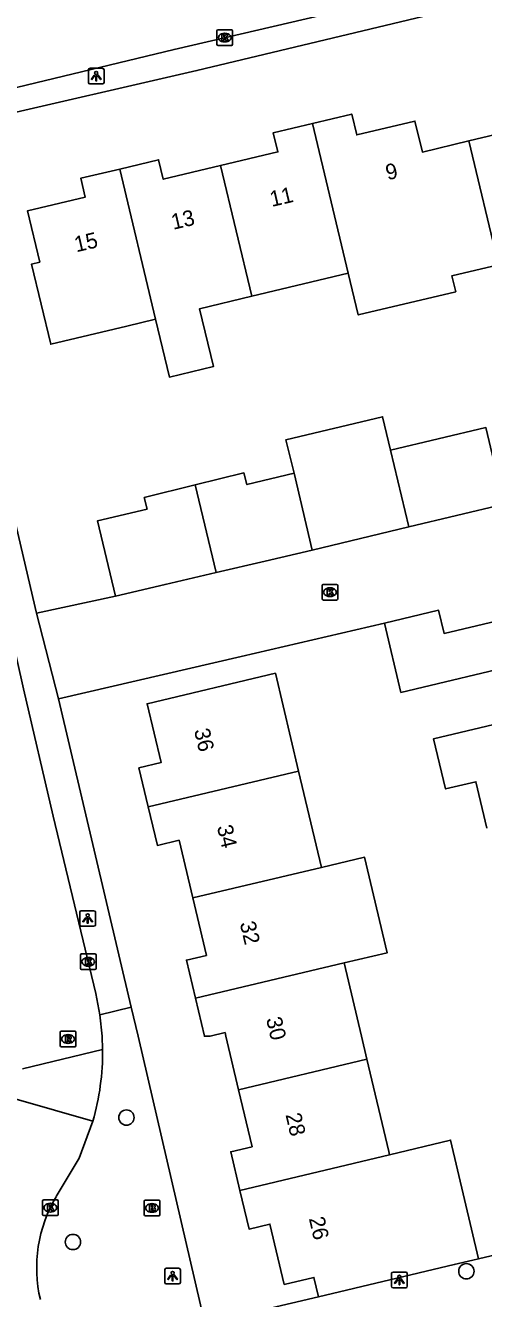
# Model space of a CAD drawing. Extents: x 158461 to 159795, y 387220 to 388672.
# Drawn here: x 159225.8 to 159255.1, y 388483.2 to 388564.6 of the extents above; entities that cross this region are included whole.
import ezdxf

# ---------------------------------------------------------------- set-up
doc = ezdxf.new("R2010")
doc.units = 0
for name, color, linetype in [('IMGEO_Boom', 7, 'Continuous'), ('IMGEO_Brandkraan', 7, 'Continuous'), ('IMGEO_Kolk', 7, 'Continuous'), ('IMGEO_Lichtpunt', 7, 'Continuous'), ('IMGEO_Muur', 7, 'Continuous'), ('IMGEO_Pand', 7, 'Continuous'), ('IMGEO_Pand_nummerreeks', 7, 'Continuous'), ('IMGEO_Rijbaan_lokaal_open', 7, 'Continuous'), ('IMGEO_Rioolput', 7, 'Continuous'), ('IMGEO_Voetpad_open', 7, 'Continuous')]:
    doc.layers.add(name, color=color, linetype=linetype)

msp = doc.modelspace()

# ---------------------------------------------------------------- linework, layer by layer
at = {"layer": 'IMGEO_Boom'}
for centre in [(159232.268, 388494.802), (159228.856, 388486.855), (159253.967, 388484.984)]:
    msp.add_circle(centre, 0.489, dxfattribs=at)
at = {"layer": 'IMGEO_Brandkraan'}
for p, q in [((159233.403, 388488.605), (159233.403, 388489.457)), ((159233.478, 388489.531), (159234.33, 388489.531)), ((159234.404, 388489.457), (159234.404, 388488.605)), ((159233.914, 388488.751), (159233.889, 388488.751)), ((159233.891, 388489.311), (159233.916, 388489.311)), ((159234.33, 388488.531), (159233.478, 388488.531))]:
    msp.add_line(p, q, dxfattribs=at)
for points in [[(159233.403, 388488.605), (159233.403, 388489.457)], [(159233.478, 388489.531), (159234.33, 388489.531)], [(159234.404, 388489.457), (159234.404, 388488.605)], [(159233.751, 388489.231), (159233.751, 388488.831), (159233.964, 388488.831)], [(159233.982, 388489.231), (159233.751, 388489.231)], [(159233.93, 388489.15), (159233.876, 388489.15), (159233.876, 388489.074)], [(159233.876, 388489.074), (159233.929, 388489.074)], [(159233.938, 388488.998), (159233.876, 388488.998), (159233.876, 388488.917)], [(159233.876, 388488.917), (159233.938, 388488.917)], [(159234.33, 388488.531), (159233.478, 388488.531)]]:
    msp.add_lwpolyline(points, dxfattribs=at)
for centre, radius, start, end in [((159233.48, 388489.455), 0.0765, 91.55205, 178.44795), ((159233.48, 388489.455), 0.0765, 91.55205, 178.44795), ((159234.328, 388489.455), 0.0765, 1.55205, 88.44795), ((159234.328, 388489.455), 0.0765, 1.55205, 88.44795), ((159233.48, 388488.607), 0.0765, 181.55205, 268.44795), ((159233.48, 388488.607), 0.0765, 181.55205, 268.44795), ((159233.931, 388489.112), 0.0379, 267.82845, 90.93552), ((159233.939, 388488.957), 0.0404, 269.87594, 90.50774), ((159233.97, 388489.082), 0.251, 268.66757, 293.53466), ((159233.986, 388489.086), 0.145, 59.4692, 91.53667), ((159234.011, 388489.133), 0.0922, 285.51372, 58.15012), ((159234.016, 388488.941), 0.105, 301.31148, 78.98903), ((159234.328, 388488.607), 0.0765, 271.55205, 358.44795), ((159234.328, 388488.607), 0.0765, 271.55205, 358.44795)]:
    msp.add_arc(centre, radius, start, end, dxfattribs=at)
for centre, major_axis, ratio, start_param, end_param in [((159233.89, 388489.031), (-0.387, 0.002), 0.722429, 4.712389, 7.853982), ((159233.915, 388489.031), (-0.39, 0.002), 0.717154, 1.570796, 4.712389)]:
    msp.add_ellipse(centre, major_axis=major_axis, ratio=ratio, start_param=start_param, end_param=end_param, dxfattribs=at)
at = {"layer": 'IMGEO_Kolk'}
for p, q in [((159238.046, 388563.356), (159238.046, 388564.208)), ((159238.121, 388564.282), (159238.973, 388564.282)), ((159239.047, 388564.208), (159239.047, 388563.356)), ((159238.557, 388563.502), (159238.532, 388563.502)), ((159238.534, 388564.062), (159238.559, 388564.062)), ((159238.973, 388563.282), (159238.121, 388563.282)), ((159244.759, 388527.934), (159244.759, 388528.786)), ((159244.834, 388528.86), (159245.686, 388528.86)), ((159245.247, 388528.64), (159245.272, 388528.64)), ((159245.76, 388528.786), (159245.76, 388527.934)), ((159245.686, 388527.86), (159244.834, 388527.86)), ((159245.27, 388528.08), (159245.245, 388528.08)), ((159229.331, 388504.325), (159229.331, 388505.177)), ((159229.406, 388505.251), (159230.258, 388505.251)), ((159229.819, 388505.031), (159229.844, 388505.031)), ((159230.332, 388505.177), (159230.332, 388504.325)), ((159230.258, 388504.251), (159229.406, 388504.251)), ((159229.842, 388504.471), (159229.817, 388504.471)), ((159226.913, 388488.622), (159226.913, 388489.474)), ((159226.988, 388489.548), (159227.84, 388489.548)), ((159227.914, 388489.474), (159227.914, 388488.622)), ((159227.424, 388488.768), (159227.399, 388488.768)), ((159227.401, 388489.328), (159227.426, 388489.328)), ((159227.84, 388488.548), (159226.988, 388488.548))]:
    msp.add_line(p, q, dxfattribs=at)
for points in [[(159238.046, 388563.356), (159238.046, 388564.208)], [(159238.121, 388564.282), (159238.973, 388564.282)], [(159239.047, 388564.208), (159239.047, 388563.356)], [(159238.367, 388563.982), (159238.49, 388563.982), (159238.49, 388563.831), (159238.62, 388563.982), (159238.784, 388563.982), (159238.638, 388563.831), (159238.791, 388563.582), (159238.639, 388563.582), (159238.554, 388563.746), (159238.49, 388563.679), (159238.49, 388563.582), (159238.367, 388563.582), (159238.367, 388563.982)], [(159238.973, 388563.282), (159238.121, 388563.282)], [(159244.759, 388527.934), (159244.759, 388528.786)], [(159244.834, 388528.86), (159245.686, 388528.86)], [(159245.08, 388528.56), (159245.203, 388528.56), (159245.203, 388528.409), (159245.333, 388528.56), (159245.497, 388528.56), (159245.351, 388528.409), (159245.504, 388528.16), (159245.352, 388528.16), (159245.267, 388528.324), (159245.203, 388528.257), (159245.203, 388528.16), (159245.08, 388528.16), (159245.08, 388528.56)], [(159245.76, 388528.786), (159245.76, 388527.934)], [(159245.686, 388527.86), (159244.834, 388527.86)], [(159229.331, 388504.325), (159229.331, 388505.177)], [(159229.406, 388505.251), (159230.258, 388505.251)], [(159229.652, 388504.951), (159229.775, 388504.951), (159229.775, 388504.8), (159229.905, 388504.951), (159230.069, 388504.951), (159229.923, 388504.8), (159230.076, 388504.551), (159229.924, 388504.551), (159229.839, 388504.715), (159229.775, 388504.648), (159229.775, 388504.551), (159229.652, 388504.551), (159229.652, 388504.951)], [(159230.332, 388505.177), (159230.332, 388504.325)], [(159230.258, 388504.251), (159229.406, 388504.251)], [(159226.913, 388488.622), (159226.913, 388489.474)], [(159226.988, 388489.548), (159227.84, 388489.548)], [(159227.914, 388489.474), (159227.914, 388488.622)], [(159227.234, 388489.248), (159227.357, 388489.248), (159227.357, 388489.097), (159227.487, 388489.248), (159227.651, 388489.248), (159227.505, 388489.097), (159227.658, 388488.848), (159227.506, 388488.848), (159227.421, 388489.012), (159227.357, 388488.945), (159227.357, 388488.848), (159227.234, 388488.848), (159227.234, 388489.248)], [(159227.84, 388488.548), (159226.988, 388488.548)]]:
    msp.add_lwpolyline(points, dxfattribs=at)
for centre, start, end in [((159238.123, 388564.206), 91.55205, 178.44795), ((159238.123, 388564.206), 91.55205, 178.44795), ((159238.971, 388564.206), 1.55205, 88.44795), ((159238.971, 388564.206), 1.55205, 88.44795), ((159238.123, 388563.358), 181.55205, 268.44795), ((159238.123, 388563.358), 181.55205, 268.44795), ((159238.971, 388563.358), 271.55205, 358.44795), ((159238.971, 388563.358), 271.55205, 358.44795), ((159244.836, 388528.784), 91.55205, 178.44795), ((159244.836, 388528.784), 91.55205, 178.44795), ((159245.684, 388528.784), 1.55205, 88.44795), ((159245.684, 388528.784), 1.55205, 88.44795), ((159244.836, 388527.936), 181.55205, 268.44795), ((159244.836, 388527.936), 181.55205, 268.44795), ((159245.684, 388527.936), 271.55205, 358.44795), ((159245.684, 388527.936), 271.55205, 358.44795), ((159229.408, 388505.175), 91.55205, 178.44795), ((159229.408, 388505.175), 91.55205, 178.44795), ((159230.256, 388505.175), 1.55205, 88.44795), ((159230.256, 388505.175), 1.55205, 88.44795), ((159229.408, 388504.327), 181.55205, 268.44795), ((159229.408, 388504.327), 181.55205, 268.44795), ((159230.256, 388504.327), 271.55205, 358.44795), ((159230.256, 388504.327), 271.55205, 358.44795), ((159226.99, 388489.472), 91.55205, 178.44795), ((159226.99, 388489.472), 91.55205, 178.44795), ((159227.838, 388489.472), 1.55205, 88.44795), ((159227.838, 388489.472), 1.55205, 88.44795), ((159226.99, 388488.624), 181.55205, 268.44795), ((159226.99, 388488.624), 181.55205, 268.44795), ((159227.838, 388488.624), 271.55205, 358.44795), ((159227.838, 388488.624), 271.55205, 358.44795)]:
    msp.add_arc(centre, 0.0765, start, end, dxfattribs=at)
for centre, major_axis, ratio, start_param, end_param in [((159238.533, 388563.782), (-0.387, 0.002), 0.722429, 4.712389, 7.853982), ((159238.558, 388563.782), (-0.39, 0.002), 0.717154, 1.570796, 4.712389), ((159245.246, 388528.36), (-0.387, 0.002), 0.722429, 4.712389, 7.853982), ((159245.271, 388528.36), (-0.39, 0.002), 0.717154, 1.570796, 4.712389), ((159229.818, 388504.751), (-0.387, 0.002), 0.722429, 4.712389, 7.853982), ((159229.843, 388504.751), (-0.39, 0.002), 0.717154, 1.570796, 4.712389), ((159227.4, 388489.048), (-0.387, 0.002), 0.722429, 4.712389, 7.853982), ((159227.425, 388489.048), (-0.39, 0.002), 0.717154, 1.570796, 4.712389)]:
    msp.add_ellipse(centre, major_axis=major_axis, ratio=ratio, start_param=start_param, end_param=end_param, dxfattribs=at)
at = {"layer": 'IMGEO_Lichtpunt'}
for p, q in [((159230.744, 388561.819), (159229.936, 388561.819)), ((159230.744, 388561.819), (159229.936, 388561.819)), ((159229.842, 388561.724), (159229.842, 388560.917)), ((159229.842, 388561.724), (159229.842, 388560.917)), ((159230.838, 388560.917), (159230.838, 388561.724)), ((159230.838, 388560.917), (159230.838, 388561.724)), ((159229.936, 388560.823), (159230.744, 388560.823)), ((159229.936, 388560.823), (159230.744, 388560.823)), ((159229.296, 388507.922), (159229.296, 388507.115)), ((159229.296, 388507.922), (159229.296, 388507.115)), ((159230.198, 388508.017), (159229.39, 388508.017)), ((159230.198, 388508.017), (159229.39, 388508.017)), ((159230.292, 388507.115), (159230.292, 388507.922)), ((159230.292, 388507.115), (159230.292, 388507.922)), ((159229.39, 388507.021), (159230.198, 388507.021)), ((159229.39, 388507.021), (159230.198, 388507.021)), ((159234.718, 388485.08), (159234.718, 388484.273)), ((159234.718, 388485.08), (159234.718, 388484.273)), ((159235.62, 388485.175), (159234.812, 388485.175)), ((159235.62, 388485.175), (159234.812, 388485.175)), ((159235.714, 388484.273), (159235.714, 388485.08)), ((159235.714, 388484.273), (159235.714, 388485.08)), ((159249.193, 388484.833), (159249.193, 388484.026)), ((159249.193, 388484.833), (159249.193, 388484.026)), ((159250.095, 388484.928), (159249.287, 388484.928)), ((159250.095, 388484.928), (159249.287, 388484.928)), ((159250.189, 388484.026), (159250.189, 388484.833)), ((159250.189, 388484.026), (159250.189, 388484.833)), ((159234.812, 388484.179), (159235.62, 388484.179)), ((159234.812, 388484.179), (159235.62, 388484.179)), ((159249.287, 388483.932), (159250.095, 388483.932)), ((159249.287, 388483.932), (159250.095, 388483.932))]:
    msp.add_line(p, q, dxfattribs=at)
for points in [[(159230.216, 388561.388), (159230.255, 388561.36), (159230.067, 388561.098), (159230.029, 388561.125), (159230.216, 388561.388)], [(159230.318, 388561.34), (159230.365, 388561.34), (159230.365, 388561.018), (159230.318, 388561.018), (159230.318, 388561.34)], [(159230.428, 388561.36), (159230.466, 388561.387), (159230.653, 388561.125), (159230.614, 388561.097), (159230.428, 388561.36)], [(159229.67, 388507.586), (159229.709, 388507.558), (159229.521, 388507.296), (159229.483, 388507.323), (159229.67, 388507.586)], [(159229.772, 388507.538), (159229.819, 388507.538), (159229.819, 388507.216), (159229.772, 388507.216), (159229.772, 388507.538)], [(159229.882, 388507.558), (159229.92, 388507.585), (159230.107, 388507.323), (159230.068, 388507.295), (159229.882, 388507.558)], [(159235.092, 388484.744), (159235.131, 388484.716), (159234.943, 388484.454), (159234.905, 388484.481), (159235.092, 388484.744)], [(159235.194, 388484.696), (159235.241, 388484.696), (159235.241, 388484.374), (159235.194, 388484.374), (159235.194, 388484.696)], [(159235.304, 388484.716), (159235.342, 388484.743), (159235.529, 388484.481), (159235.49, 388484.453), (159235.304, 388484.716)], [(159249.567, 388484.497), (159249.606, 388484.469), (159249.418, 388484.207), (159249.38, 388484.234), (159249.567, 388484.497)], [(159249.669, 388484.449), (159249.716, 388484.449), (159249.716, 388484.127), (159249.669, 388484.127), (159249.669, 388484.449)], [(159249.779, 388484.469), (159249.817, 388484.496), (159250.004, 388484.234), (159249.965, 388484.206), (159249.779, 388484.469)]]:
    msp.add_lwpolyline(points, dxfattribs=at)
for centre in [(159230.341, 388561.522), (159229.795, 388507.72), (159235.217, 388484.878), (159249.692, 388484.631)]:
    msp.add_circle(centre, 0.0994, dxfattribs=at)
for centre, start, end in [((159229.936, 388561.724), 90, 180), ((159229.936, 388561.724), 90, 180), ((159230.744, 388561.724), 0, 90), ((159230.744, 388561.724), 0, 90), ((159229.936, 388560.917), 180, 270), ((159229.936, 388560.917), 180, 270), ((159230.744, 388560.917), 270, 0), ((159230.744, 388560.917), 270, 360), ((159229.39, 388507.922), 90, 180), ((159229.39, 388507.922), 90, 180), ((159230.198, 388507.922), 0, 90), ((159230.198, 388507.922), 0, 90), ((159229.39, 388507.115), 180, 270), ((159229.39, 388507.115), 180, 270), ((159230.198, 388507.115), 270, 0), ((159230.198, 388507.115), 270, 360), ((159234.812, 388485.08), 90, 180), ((159234.812, 388485.08), 90, 180), ((159235.62, 388485.08), 0, 90), ((159235.62, 388485.08), 0, 90), ((159249.287, 388484.833), 90, 180), ((159249.287, 388484.833), 90, 180), ((159250.095, 388484.833), 0, 90), ((159250.095, 388484.833), 0, 90), ((159234.812, 388484.273), 180, 270), ((159234.812, 388484.273), 180, 270), ((159235.62, 388484.273), 270, 0), ((159235.62, 388484.273), 270, 360), ((159249.287, 388484.026), 180, 270), ((159249.287, 388484.026), 180, 270), ((159250.095, 388484.026), 270, 0), ((159250.095, 388484.026), 270, 360)]:
    msp.add_arc(centre, 0.0946, start, end, dxfattribs=at)
at = {"layer": 'IMGEO_Muur'}
for points in [[(159248.746, 388526.384), (159239.59, 388524.258)], [(159254.751, 388485.782), (159266.177, 388488.489), (159265.811, 388490.006)]]:
    msp.add_lwpolyline(points, dxfattribs=at)
at = {"layer": 'IMGEO_Pand'}
for points in [[(159254.128, 388557.18), (159260.935, 388558.814), (159260.618, 388560.137), (159263.078, 388560.727)], [(159244.15, 388558.297), (159246.654, 388558.895), (159246.971, 388557.564), (159250.689, 388558.452), (159251.163, 388556.468), (159254.128, 388557.18)], [(159238.278, 388555.604), (159241.935, 388556.477), (159241.643, 388557.699), (159244.15, 388558.297)], [(159246.432, 388548.733), (159244.15, 388558.297)], [(159254.128, 388557.18), (159256.013, 388549.278)], [(159234.127, 388545.797), (159232.302, 388545.361), (159227.438, 388544.2), (159226.216, 388549.318), (159226.733, 388549.441), (159225.952, 388552.711), (159229.643, 388553.592), (159229.356, 388554.794), (159231.838, 388555.386)], [(159231.838, 388555.386), (159234.321, 388555.978), (159234.618, 388554.731), (159238.278, 388555.604)], [(159234.127, 388545.797), (159231.838, 388555.386)], [(159238.278, 388555.604), (159240.268, 388547.262)], [(159256.013, 388549.278), (159253.047, 388548.571), (159253.291, 388547.551), (159247.068, 388546.065), (159246.432, 388548.733)], [(159246.432, 388548.733), (159240.268, 388547.262)], [(159240.268, 388547.262), (159236.937, 388546.467), (159237.82, 388542.767), (159235.01, 388542.096), (159234.127, 388545.797)], [(159242.966, 388535.951), (159242.453, 388538.1), (159248.619, 388539.57), (159249.131, 388537.422)], [(159249.131, 388537.422), (159255.216, 388538.874), (159256.349, 388534.12)], [(159250.299, 388532.525), (159249.131, 388537.422)], [(159236.655, 388535.207), (159239.772, 388535.976), (159239.956, 388535.233), (159242.966, 388535.951)], [(159244.134, 388531.054), (159242.966, 388535.951)], [(159231.565, 388528.098), (159230.417, 388532.907), (159233.587, 388533.664), (159233.404, 388534.406), (159236.655, 388535.207)], [(159237.991, 388529.61), (159236.655, 388535.207)], [(159256.349, 388534.12), (159256.383, 388533.977), (159250.299, 388532.525)], [(159244.134, 388531.054), (159250.299, 388532.525)], [(159237.991, 388529.61), (159241.124, 388530.336), (159244.134, 388531.054)], [(159231.565, 388528.098), (159234.735, 388528.855), (159237.991, 388529.61)], [(159248.746, 388526.384), (159252.199, 388527.203), (159252.549, 388525.727), (159257.116, 388526.81), (159257.816, 388523.862)], [(159257.816, 388523.862), (159249.795, 388521.96), (159248.746, 388526.384)], [(159233.655, 388514.66), (159233.068, 388517.136), (159234.479, 388517.471), (159233.586, 388521.239), (159241.775, 388523.181), (159243.257, 388516.93)], [(159255.278, 388513.279), (159254.573, 388516.25), (159252.638, 388515.791), (159251.878, 388518.997), (159258.678, 388520.61)], [(159233.655, 388514.66), (159243.257, 388516.93)], [(159243.257, 388516.93), (159244.716, 388510.781)], [(159236.5, 388508.838), (159235.628, 388512.516), (159234.242, 388512.187), (159233.655, 388514.66)], [(159244.716, 388510.781), (159247.473, 388511.433), (159248.917, 388505.327), (159246.164, 388504.676)], [(159244.716, 388510.781), (159236.5, 388508.838)], [(159236.67, 388502.43), (159236.093, 388504.859), (159237.372, 388505.162), (159236.5, 388508.838)], [(159236.67, 388502.43), (159246.164, 388504.676)], [(159246.164, 388504.676), (159247.273, 388500), (159247.62, 388498.534)], [(159239.431, 388496.585), (159238.621, 388500), (159238.566, 388500.228), (159237.612, 388500.002), (159237.247, 388500), (159236.67, 388502.43)], [(159247.62, 388498.534), (159239.431, 388496.585)], [(159247.62, 388498.534), (159249.016, 388492.646), (159249.068, 388492.413)], [(159239.515, 388490.149), (159238.93, 388492.615), (159240.295, 388492.939), (159239.431, 388496.585)], [(159249.068, 388492.413), (159252.958, 388493.362), (159254.751, 388485.782)], [(159239.515, 388490.149), (159249.068, 388492.413)], [(159244.532, 388483.362), (159244.239, 388484.598), (159242.341, 388484.148), (159241.428, 388487.995), (159240.1, 388487.68), (159239.515, 388490.149)], [(159254.751, 388485.782), (159254.371, 388485.692), (159253.199, 388485.414), (159244.532, 388483.362)]]:
    msp.add_lwpolyline(points, dxfattribs=at)
at = {"layer": 'IMGEO_Rijbaan_lokaal_open'}
for points in [[(159222.314, 388559.898), (159235.308, 388563.025), (159250.068, 388566.478), (159251.318, 388566.781)], [(159230.579, 388501.37), (159230.322, 388502.724), (159227.591, 388514.053), (159225.693, 388522.19), (159223.692, 388531.036), (159223.478, 388531.915)], [(159226.519, 388527.01), (159231.565, 388528.098)], [(159227.925, 388521.55), (159226.519, 388527.01)], [(159248.746, 388526.384), (159239.59, 388524.258), (159227.925, 388521.55)], [(159230.749, 388499.15), (159230.72, 388500), (159230.579, 388501.37)], [(159225.642, 388497.907), (159230.749, 388499.15)], [(159230.131, 388494.569), (159225.237, 388495.98)], [(159230.131, 388494.569), (159229.259, 388492.207), (159227.793, 388489.751)]]:
    msp.add_lwpolyline(points, dxfattribs=at)
for centre, radius, start, end in [((159214.324, 388499.034), 16.426, 344.228, 0.40579), ((159235.4, 388485.208), 8.86, 149.15564, 193.25906)]:
    msp.add_arc(centre, radius, start, end, dxfattribs=at)
at = {"layer": 'IMGEO_Rioolput'}
for p, q in [((159228.042, 388499.398), (159228.042, 388500.25)), ((159228.117, 388500.324), (159228.969, 388500.324)), ((159228.53, 388500.104), (159228.555, 388500.104)), ((159229.043, 388500.25), (159229.043, 388499.398)), ((159228.969, 388499.324), (159228.117, 388499.324)), ((159228.553, 388499.544), (159228.528, 388499.544))]:
    msp.add_line(p, q, dxfattribs=at)
for points in [[(159228.042, 388499.398), (159228.042, 388500.25)], [(159228.117, 388500.324), (159228.969, 388500.324)], [(159228.631, 388500.022), (159228.379, 388500.024), (159228.379, 388499.624)], [(159229.043, 388500.25), (159229.043, 388499.398)], [(159228.969, 388499.324), (159228.117, 388499.324)], [(159228.379, 388499.624), (159228.503, 388499.624), (159228.503, 388499.786), (159228.514, 388499.786)], [(159228.557, 388499.943), (159228.503, 388499.943), (159228.503, 388499.862)], [(159228.503, 388499.862), (159228.555, 388499.862)], [(159228.561, 388499.757), (159228.632, 388499.624), (159228.772, 388499.624), (159228.707, 388499.75)]]:
    msp.add_lwpolyline(points, dxfattribs=at)
for centre, radius, start, end in [((159228.119, 388500.248), 0.0765, 91.55205, 178.44795), ((159228.119, 388500.248), 0.0765, 91.55205, 178.44795), ((159228.63, 388499.912), 0.109, 350.36119, 89.41601), ((159228.967, 388500.248), 0.0765, 1.55205, 88.44795), ((159228.967, 388500.248), 0.0765, 1.55205, 88.44795), ((159228.119, 388499.4), 0.0765, 181.55205, 268.44795), ((159228.119, 388499.4), 0.0765, 181.55205, 268.44795), ((159228.513, 388499.733), 0.0533, 26.02933, 88.69889), ((159228.539, 388500.051), 0.19, 274.7715, 282.96867), ((159228.563, 388499.847), 0.0964, 77.00612, 93.18647), ((159228.577, 388499.904), 0.0378, 276.66336, 79.67722), ((159228.628, 388499.912), 0.112, 277.58423, 350.98172), ((159228.612, 388499.697), 0.108, 29.51342, 73.79051), ((159228.967, 388499.4), 0.0765, 271.55205, 358.44795), ((159228.967, 388499.4), 0.0765, 271.55205, 358.44795)]:
    msp.add_arc(centre, radius, start, end, dxfattribs=at)
for centre, major_axis, ratio, start_param, end_param in [((159228.529, 388499.824), (-0.387, 0.002), 0.722429, 4.712389, 7.853982), ((159228.554, 388499.824), (-0.39, 0.002), 0.717154, 1.570796, 4.712389)]:
    msp.add_ellipse(centre, major_axis=major_axis, ratio=ratio, start_param=start_param, end_param=end_param, dxfattribs=at)
at = {"layer": 'IMGEO_Voetpad_open'}
for points in [[(159283.92, 388571.058), (159281.545, 388572.417), (159236.772, 388561.672), (159223.278, 388558.563)], [(159220.277, 388553.749), (159226.519, 388527.01)], [(159227.925, 388521.55), (159232.575, 388501.858)], [(159232.575, 388501.858), (159230.579, 388501.37)], [(159232.575, 388501.858), (159233.014, 388500), (159237.282, 388481.644)], [(159254.751, 388485.782), (159266.177, 388488.489), (159265.811, 388490.006)], [(159237.282, 388481.644), (159244.532, 388483.362)]]:
    msp.add_lwpolyline(points, dxfattribs=at)

# ---------------------------------------------------------------- texts
at = {"layer": 'IMGEO_Pand_nummerreeks'}
for s, rotation, p in [('9', 13.06598, (159248.94, 388554.665)), ('11', 13.06598, (159241.548, 388552.964)), ('13', 13.06598, (159235.253, 388551.503)), ('15', 13.06598, (159229.069, 388550.068)), ('36', 283.33666, (159236.577, 388519.542)), ('34', 283.33666, (159238.039, 388513.379)), ('32', 283.33825, (159239.5, 388507.218)), ('30', 283.33666, (159241.176, 388501.11)), ('28', 283.17209, (159242.419, 388494.984)), ('26', 283.17078, (159243.909, 388488.36))]:
    msp.add_text(s, height=1, rotation=rotation, dxfattribs=at).set_placement(p)

doc.saveas('drawing.dxf')
